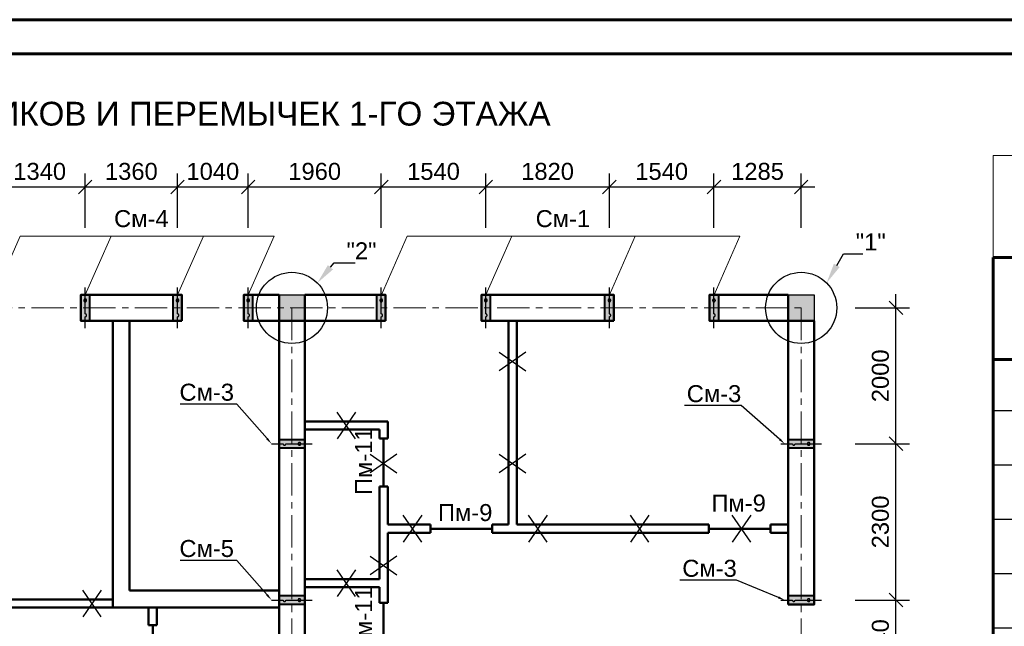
# Model space of a CAD drawing. Header units: millimetres. Extents: x 2063114 to 14983986, y -126020516 to 213791.
# Tile 473 of 656: x 2344007 to 2358508, y -747928 to -739001. Entities that reach past the tile are written whole.
import ezdxf
from ezdxf import colors
from ezdxf.entities.mleader import LeaderData, LeaderLine
from ezdxf.math import Vec2, Vec3

# ---------------------------------------------------------------- set-up
doc = ezdxf.new("R2010")
doc.units = ezdxf.units.MM
doc.linetypes.add('ACAD_ISO10W100', pattern=[18, 12, -3, 0, -3])
doc.linetypes.add('осевая', pattern=[50.8, 31.75, -6.35, 6.35, -6.35])
doc.layers.get('Defpoints').update_dxf_attribs({"color": 6, "lineweight": 35})
for name, color, linetype, lineweight in [('.', 7, 'Continuous', 15), ('_0', 7, 'Continuous', 20), ('РАЗМЕР АР', 150, 'Continuous', 20), ('сплошная_толстая', 7, 'Continuous', 50)]:
    doc.layers.add(name, color=color, linetype=linetype, lineweight=lineweight)
doc.layers.add('_print', color=6, linetype='Continuous', lineweight=60, plot=False)
for name, color, linetype in [('AC_OS', 1, 'ACAD_ISO10W100'), ('OBMER', 7, 'Continuous'), ('PDF _leader', 7, 'Continuous'), ('R_Dim', 94, 'Continuous'), ('пунктир', 1, 'ACAD_ISO10W100'), ('Размеры', 28, 'Continuous')]:
    doc.layers.add(name, color=color, linetype=linetype)
doc.styles.get("Standard").update_dxf_attribs({"font": 'arial.ttf'})
doc.dimstyles.new('STANDARD$0', dxfattribs={"dimtxt": 250, "dimasz": 200, "dimexe": 200, "dimexo": 300, "dimgap": 100, "dimtad": 1, "dimdec": 0, "dimzin": 1, "dimdsep": 46, "dimtxsty": 'Standard', "dimblk1": 'OBLIQUE', "dimblk2": 'OBLIQUE', "dimsah": 1, "dimcen": 2.5, "dimdle": 200, "dimadec": 0, "dimazin": 0, "dimtfac": 1, "dimtdec": 0, "dimtmove": 0, "dimatfit": 3, "dimldrblk": 'OBLIQUE', "dimfxl": 600, "dimfxlon": 1, "dimtolj": 1, "dimtzin": 1, "dimarcsym": 0})

# ---------------------------------------------------------------- blocks, each defined once
blk = doc.blocks.new('*U1590')
at = {"color": 0, "ltscale": 25}
blk.add_lwpolyline([(-59400, 42000), (0, 42000), (0, 0), (-59400, 0)], close=True, dxfattribs=at)
at = {"color": 0, "lineweight": 60, "ltscale": 25}
blk.add_lwpolyline([(-57400, 41500), (-500, 41500), (-500, 500), (-57400, 500)], close=True, dxfattribs=at)
blk = doc.blocks.new('*T2326')
at = {"color": 0, "lineweight": 60, "transparency": 16777216}
for p, q in [((0, -1500), (20950, -1500)), ((0, -1500), (0, -3000)), ((1500, -1500), (1500, -3000)), ((7500, -1500), (7500, -3000)), ((14500, -1500), (14500, -3000)), ((15500, -1500), (15500, -3000)), ((16500, -1500), (16500, -3000)), ((17700, -1500), (17700, -3000)), ((19200, -1500), (19200, -3000)), ((20950, -1500), (20950, -3000)), ((0, -3000), (20950, -3000)), ((0, -15750), (20950, -15750))]:
    blk.add_line(p, q, dxfattribs=at)
at = {"color": 0, "linetype": 'Continuous', "lineweight": 60, "transparency": 16777216}
for p, q in [((0, -3000), (0, -15750)), ((1500, -3000), (1500, -15750)), ((7500, -3000), (7500, -15750)), ((14500, -3000), (14500, -15750)), ((15500, -3000), (15500, -3750)), ((16500, -3000), (16500, -15750)), ((17700, -3000), (17700, -15750)), ((19200, -3000), (19200, -15750)), ((20950, -3000), (20950, -15750)), ((15500, -6150), (15500, -15750))]:
    blk.add_line(p, q, dxfattribs=at)
at = {"color": 0, "linetype": 'Continuous', "transparency": 16777216}
for p, q in [((0, -3750), (20950, -3750)), ((0, -4550), (20950, -4550)), ((0, -5350), (20950, -5350)), ((0, -6150), (15500, -6150)), ((16500, -6150), (20950, -6150)), ((0, -6950), (15500, -6950)), ((16500, -6950), (20950, -6950)), ((0, -7750), (20950, -7750)), ((0, -8550), (20950, -8550)), ((0, -9350), (20950, -9350)), ((0, -10150), (20950, -10150)), ((0, -10950), (20950, -10950)), ((14500, -11750), (20950, -11750)), ((1500, -12550), (7500, -12550)), ((14500, -12550), (20950, -12550)), ((1500, -13350), (7500, -13350)), ((14500, -13350), (20950, -13350)), ((14500, -14150), (20950, -14150))]:
    blk.add_line(p, q, dxfattribs=at)
at = {"color": 0, "linetype": 'ByBlock', "lineweight": -2, "transparency": 16777216}
for p, q in [((15500, -6150), (16500, -6150)), ((15500, -6950), (16500, -6950)), ((0, -11750), (14500, -11750)), ((0, -12550), (1500, -12550)), ((7500, -12550), (14500, -12550)), ((0, -13350), (1500, -13350)), ((7500, -13350), (14500, -13350)), ((0, -14150), (14500, -14150))]:
    blk.add_line(p, q, dxfattribs=at)
at = {"color": 0, "transparency": 16777216}
blk.add_line((0, -14950), (20950, -14950), dxfattribs=at)
at = {"layer": 'Defpoints', "color": 8, "linetype": 'ByBlock', "lineweight": 0, "transparency": 16777216}
for p, q in [((0, 0), (20950, 0)), ((0, 0), (0, -1500)), ((20950, 0), (20950, -1500))]:
    blk.add_line(p, q, dxfattribs=at)
at = {"color": 0, "linetype": 'Continuous', "transparency": 16777216}
for s, insert, char_height, width, attachment_point in [('{\\C256;СПЕЦИФИКАЦИЯ К СХЕМЕ РАСПОЛОЖЕНИЯ МОНОЛИТНЫХ КОНСТРУКЦИЙ}', (10475, -750), 350, 20650, 5), ('Кол.\\Pшт.\\P1эт.', (15000, -2250), 250, 700, 5), ('Кол.\\Pшт.\\P2эт.', (16000, -2250), 250, 700, 5), ('Кол.\\Pшт.\\P{\\T0.8;Всего}', (17100, -2250), 250, 900, 5), ('Масса\\Pед., кг.', (18450, -2250), 250, 1200, 5), ('Приме-\\Pчание', (20075, -2250), 250, 1450, 5), ('Поз.', (750, -2250), 250, 1200, 5), ('Обозначение', (4500, -2250), 250, 5700, 5), ('Наименование', (11000, -2250), 250, 6700, 5), ('{\\C256;МОНОЛИТНЫЕ СЕРДЕЧНИКИ}', (11000, -3375), 250, 6700, 5), ('См-1', (750, -4150), 250, 1200, 5), ('смотри лист КЖ 25', (4500, -4150), 250, 5700, 5), (' Сердечник монолитный См-1', (7650, -4150), 250, 6700, 4), ('26', (15500, -4150), 250, 1700, 5), ('26', (17100, -4150), 250, 900, 5), (' Сердечник монолитный См-2', (7650, -4950), 250, 6700, 4), ('См-2', (750, -4950), 250, 1200, 5), ('смотри лист КЖ 25', (4500, -4950), 250, 5700, 5), ('12', (15500, -4950), 250, 1700, 5), ('12', (17100, -4950), 250, 900, 5), ('См-3', (750, -5750), 250, 1200, 5), ('смотри лист КЖ 25', (4500, -5750), 250, 5700, 5), (' Сердечник монолитный См-3', (7650, -5750), 250, 6700, 4), ('22', (15500, -5750), 250, 1700, 5), ('22', (17100, -5750), 250, 900, 5), (' Сердечник монолитный См-4', (7650, -6550), 250, 6700, 4), ('См-4', (750, -6550), 250, 1200, 5), ('смотри лист КЖ 26', (4500, -6550), 250, 5700, 5), ('5', (15000, -6550), 250, 700, 5), ('5', (17100, -6550), 250, 900, 5), ('-', (16000, -6550), 250, 700, 5), ('См-5', (750, -7350), 250, 1200, 5), ('смотри лист КЖ 27', (4500, -7350), 250, 5700, 5), (' Сердечник монолитный См-5', (7650, -7350), 250, 6700, 4), ('3', (15000, -7350), 250, 700, 5), ('3', (17100, -7350), 250, 900, 5), ('-', (16000, -7350), 250, 700, 5), (' Сердечник монолитный См-6', (7650, -8150), 250, 6700, 4), ('См-6', (750, -8150), 250, 1200, 5), ('смотри лист КЖ 27', (4500, -8150), 250, 5700, 5), ('4', (16000, -8150), 250, 700, 5), ('4', (17100, -8150), 250, 900, 5), ('-', (15000, -8150), 250, 700, 5), ('См-7', (750, -8950), 250, 1200, 5), ('смотри лист КЖ 27', (4500, -8950), 250, 5700, 5), (' Сердечник монолитный См-7', (7650, -8950), 250, 6700, 4), ('6', (16000, -8950), 250, 700, 5), ('6', (17100, -8950), 250, 900, 5), ('-', (15000, -8950), 250, 700, 5), (' Сердечник монолитный См-8', (7650, -9750), 250, 6700, 4), ('См-8', (750, -9750), 250, 1200, 5), ('смотри лист КЖ 27', (4500, -9750), 250, 5700, 5), ('4', (15000, -9750), 250, 700, 5), ('4', (17100, -9750), 250, 900, 5), ('-', (16000, -9750), 250, 700, 5), ('См-9', (750, -10550), 250, 1200, 5), ('смотри лист КЖ 27', (4500, -10550), 250, 5700, 5), (' Сердечник монолитный См-9', (7650, -10550), 250, 6700, 4), ('2', (16000, -10550), 250, 700, 5), ('2', (17100, -10550), 250, 900, 5), ('-', (15000, -10550), 250, 700, 5), ('КЛАДКА СТЕН', (11000, -11350), 250, 6700, 5), ('смотри лист КЖ 14.....21', (4500, -12150), 250, 5700, 5), (' Наружные стены из жженого кирпича', (7650, -12150), 250, 6700, 4), ('{\\W0.9;\\T0.9;56.50}', (15000, -12150), 250, 700, 5), ('{\\W0.8;\\T0.95;65,20}', (16000, -12150), 250, 700, 5), ('{\\W0.9;\\T0.9;121.70}', (17100, -12150), 250, 900, 5), ('м³', (20075, -12150), 250, 1450, 5), ('{\\T0.95; Внутренние стены из жженого кирпича}', (7650, -12950), 250, 6700, 4), ('м³', (20075, -12950), 250, 1450, 5), ('смотри лист КЖ 14.....21', (4500, -12950), 250, 5700, 5), ('{\\W0.9;\\T0.9;46.60}', (15000, -12950), 250, 700, 5), ('{\\W0.9;\\T0.9;48.90}', (16000, -12950), 250, 700, 5), ('{\\T0.9;95.50}', (17100, -12950), 250, 900, 5), ('ГОРИЗОНТАЛЬНОЕ АРМИРОВАНИЕ СТЕН', (11000, -13750), 220, 6700, 5), ('СГ-1', (750, -14550), 250, 1200, 5), ('смотри лист КЖ 14.....21', (4500, -14550), 250, 5700, 5), (' Сетка СГ-1 (стены)           L=п.м.', (7650, -14550), 250, 6700, 4), ('{\\W0.7;\\T0.95;316.90}', (15000, -14550), 250, 700, 5), ('{\\W0.7;\\T0.95;387.60}', (16000, -14550), 250, 700, 5), ('{\\W0.9;\\T0.9;704,50}', (17100, -14550), 250, 900, 5), ('0,1634', (18450, -14550), 250, 1200, 5), ('кг/п.м.', (20075, -14550), 250, 1450, 5)]:
    blk.add_mtext(s, dxfattribs=dict(at, insert=insert, char_height=char_height, width=width, attachment_point=attachment_point))
blk = doc.blocks.new('Сердечник 1')
at = {"layer": 'AC_OS', "ltscale": 150}
h = blk.add_hatch(color=256, dxfattribs=at)
h.dxf.hatch_style = 1
h.paths.add_polyline_path([(769645, 403439), (769645, 403399, 1)])
h.paths.add_polyline_path([(769645, 403439, 1), (769645, 403399)])
h.paths.add_polyline_path([(769645, 403219, 1), (769645, 403179)])
h.paths.add_polyline_path([(769645, 403219), (769645, 403179, 1)])
at = {"layer": 'R_Dim', "ltscale": 150}
h = blk.add_hatch(color=256, dxfattribs=at)
h.dxf.hatch_style = 1
h.paths.add_polyline_path([(769710, 403499), (769580, 403499), (769580, 403119), (769710, 403119)])
at = {"layer": 'AC_OS', "ltscale": 150}
blk.add_lwpolyline([(769645, 403609), (769645, 403439, 1), (769645, 403399, 0.628963), (769645, 403399), (769645, 403219, 1.049731), (769645, 403179, 1), (769645, 403219), (769645, 403009)], format="xyb", dxfattribs=at)
at = {"layer": 'PDF _leader', "ltscale": 150}
blk.add_lwpolyline([(769580, 403499), (769710, 403499), (769710, 403119), (769580, 403119)], close=True, dxfattribs=at)
at = {"layer": 'Размеры', "lineweight": 40, "ltscale": 150}
blk.add_lwpolyline([(769580, 403499), (769710, 403499), (769710, 403119), (769580, 403119)], close=True, dxfattribs=at)
blk = doc.blocks.new('_Oblique')
at = {"color": 0, "linetype": 'ByBlock', "lineweight": -2}
blk.add_line((-0.5, -0.5), (0.5, 0.5), dxfattribs=at)
blk = doc.blocks.new('*D2262')
at = {"layer": 'Defpoints', "color": 0, "lineweight": 30, "transparency": 16777216}
for p in [(2355517, -747542), (2356912, -747542), (2355517, -748882)]:
    blk.add_point(p, dxfattribs=at)
at = {"layer": 'РАЗМЕР АР', "color": 0, "lineweight": -2, "transparency": 16777216}
for p, q in [((2356912, -749082), (2356912, -747342)), ((2356312, -747542), (2357112, -747542)), ((2356312, -748882), (2357112, -748882))]:
    blk.add_line(p, q, dxfattribs=at)
at = {"layer": 'РАЗМЕР АР', "color": 0, "lineweight": -2, "transparency": 16777216, "xscale": 200, "yscale": 200, "zscale": 200}
for p, rotation in [((2356912, -747542), 90), ((2356912, -748882), 270)]:
    blk.add_blockref('_Oblique', p, dxfattribs=dict(at, rotation=rotation))
at = {"layer": 'РАЗМЕР АР', "color": 0, "transparency": 16777216, "insert": (2356684, -748212), "char_height": 250, "attachment_point": 5, "rotation": 90}
blk.add_mtext('\\A1;1340', dxfattribs=at)
blk = doc.blocks.new('*D2263')
at = {"layer": 'Defpoints', "color": 0, "lineweight": 30, "transparency": 16777216}
for p in [(2355517, -745242), (2356912, -745242), (2355517, -747542)]:
    blk.add_point(p, dxfattribs=at)
at = {"layer": 'РАЗМЕР АР', "color": 0, "lineweight": -2, "transparency": 16777216}
for p, q in [((2356912, -747742), (2356912, -745042)), ((2356312, -745242), (2357112, -745242)), ((2356312, -747542), (2357112, -747542))]:
    blk.add_line(p, q, dxfattribs=at)
at = {"layer": 'РАЗМЕР АР', "color": 0, "lineweight": -2, "transparency": 16777216, "xscale": 200, "yscale": 200, "zscale": 200}
for p, rotation in [((2356912, -745242), 90), ((2356912, -747542), 270)]:
    blk.add_blockref('_Oblique', p, dxfattribs=dict(at, rotation=rotation))
at = {"layer": 'РАЗМЕР АР', "color": 0, "transparency": 16777216, "insert": (2356684, -746392), "char_height": 250, "attachment_point": 5, "rotation": 90}
blk.add_mtext('\\A1;2300', dxfattribs=at)
blk = doc.blocks.new('*D2798')
at = {"layer": 'Defpoints', "color": 0, "lineweight": 30, "transparency": 16777216}
for p in [(2355517, -743242), (2356912, -743242), (2355517, -745242)]:
    blk.add_point(p, dxfattribs=at)
at = {"layer": 'РАЗМЕР АР', "color": 0, "lineweight": -2, "transparency": 16777216}
for p, q in [((2356912, -745442), (2356912, -743042)), ((2356312, -743242), (2357112, -743242)), ((2356312, -745242), (2357112, -745242))]:
    blk.add_line(p, q, dxfattribs=at)
at = {"layer": 'РАЗМЕР АР', "color": 0, "lineweight": -2, "transparency": 16777216, "xscale": 200, "yscale": 200, "zscale": 200}
for p, rotation in [((2356912, -743242), 90), ((2356912, -745242), 270)]:
    blk.add_blockref('_Oblique', p, dxfattribs=dict(at, rotation=rotation))
at = {"layer": 'РАЗМЕР АР', "color": 0, "transparency": 16777216, "insert": (2356684, -744242), "char_height": 250, "attachment_point": 5, "rotation": 90}
blk.add_mtext('\\A1;2000', dxfattribs=at)
blk = doc.blocks.new('*D2808')
at = {"layer": 'Defpoints', "color": 0, "lineweight": 30, "transparency": 16777216}
for p in [(2344972, -741463), (2343632, -742942), (2344972, -742942)]:
    blk.add_point(p, dxfattribs=at)
at = {"layer": 'РАЗМЕР АР', "color": 0, "lineweight": -2, "transparency": 16777216}
for p, q in [((2343632, -742063), (2343632, -741263)), ((2344972, -742063), (2344972, -741263)), ((2343432, -741463), (2345172, -741463))]:
    blk.add_line(p, q, dxfattribs=at)
at = {"layer": 'РАЗМЕР АР', "color": 0, "lineweight": -2, "transparency": 16777216, "xscale": 200, "yscale": 200, "zscale": 200, "rotation": 180}
blk.add_blockref('_Oblique', (2343632, -741463), dxfattribs=at)
at = {"layer": 'РАЗМЕР АР', "color": 0, "lineweight": -2, "transparency": 16777216, "xscale": 200, "yscale": 200, "zscale": 200}
blk.add_blockref('_Oblique', (2344972, -741463), dxfattribs=at)
at = {"layer": 'РАЗМЕР АР', "color": 0, "transparency": 16777216, "insert": (2344302, -741235), "char_height": 250, "attachment_point": 5}
blk.add_mtext('\\A1;1340', dxfattribs=at)
blk = doc.blocks.new('*D2809')
at = {"layer": 'Defpoints', "color": 0, "lineweight": 30, "transparency": 16777216}
for p in [(2346332, -741463), (2344972, -742942), (2346332, -742942)]:
    blk.add_point(p, dxfattribs=at)
at = {"layer": 'РАЗМЕР АР', "color": 0, "lineweight": -2, "transparency": 16777216}
for p, q in [((2344972, -742063), (2344972, -741263)), ((2346332, -742063), (2346332, -741263)), ((2344772, -741463), (2346532, -741463))]:
    blk.add_line(p, q, dxfattribs=at)
at = {"layer": 'РАЗМЕР АР', "color": 0, "lineweight": -2, "transparency": 16777216, "xscale": 200, "yscale": 200, "zscale": 200, "rotation": 180}
blk.add_blockref('_Oblique', (2344972, -741463), dxfattribs=at)
at = {"layer": 'РАЗМЕР АР', "color": 0, "lineweight": -2, "transparency": 16777216, "xscale": 200, "yscale": 200, "zscale": 200}
blk.add_blockref('_Oblique', (2346332, -741463), dxfattribs=at)
at = {"layer": 'РАЗМЕР АР', "color": 0, "transparency": 16777216, "insert": (2345652, -741235), "char_height": 250, "attachment_point": 5}
blk.add_mtext('\\A1;1360', dxfattribs=at)
blk = doc.blocks.new('*D2810')
at = {"layer": 'Defpoints', "color": 0, "lineweight": 30, "transparency": 16777216}
for p in [(2347372, -741463), (2346332, -742942), (2347372, -742942)]:
    blk.add_point(p, dxfattribs=at)
at = {"layer": 'РАЗМЕР АР', "color": 0, "lineweight": -2, "transparency": 16777216}
for p, q in [((2346332, -742063), (2346332, -741263)), ((2347372, -742063), (2347372, -741263)), ((2346132, -741463), (2347572, -741463))]:
    blk.add_line(p, q, dxfattribs=at)
at = {"layer": 'РАЗМЕР АР', "color": 0, "lineweight": -2, "transparency": 16777216, "xscale": 200, "yscale": 200, "zscale": 200, "rotation": 180}
blk.add_blockref('_Oblique', (2346332, -741463), dxfattribs=at)
at = {"layer": 'РАЗМЕР АР', "color": 0, "lineweight": -2, "transparency": 16777216, "xscale": 200, "yscale": 200, "zscale": 200}
blk.add_blockref('_Oblique', (2347372, -741463), dxfattribs=at)
at = {"layer": 'РАЗМЕР АР', "color": 0, "transparency": 16777216, "insert": (2346852, -741235), "char_height": 250, "attachment_point": 5}
blk.add_mtext('\\A1;1040', dxfattribs=at)
blk = doc.blocks.new('*D2811')
at = {"layer": 'Defpoints', "color": 0, "lineweight": 30, "transparency": 16777216}
for p in [(2349332, -741463), (2347372, -742942), (2349332, -742942)]:
    blk.add_point(p, dxfattribs=at)
at = {"layer": 'РАЗМЕР АР', "color": 0, "lineweight": -2, "transparency": 16777216}
for p, q in [((2347372, -742063), (2347372, -741263)), ((2349332, -742063), (2349332, -741263)), ((2347172, -741463), (2349532, -741463))]:
    blk.add_line(p, q, dxfattribs=at)
at = {"layer": 'РАЗМЕР АР', "color": 0, "lineweight": -2, "transparency": 16777216, "xscale": 200, "yscale": 200, "zscale": 200, "rotation": 180}
blk.add_blockref('_Oblique', (2347372, -741463), dxfattribs=at)
at = {"layer": 'РАЗМЕР АР', "color": 0, "lineweight": -2, "transparency": 16777216, "xscale": 200, "yscale": 200, "zscale": 200}
blk.add_blockref('_Oblique', (2349332, -741463), dxfattribs=at)
at = {"layer": 'РАЗМЕР АР', "color": 0, "transparency": 16777216, "insert": (2348352, -741235), "char_height": 250, "attachment_point": 5}
blk.add_mtext('\\A1;1960', dxfattribs=at)
blk = doc.blocks.new('*D2812')
at = {"layer": 'Defpoints', "color": 0, "lineweight": 30, "transparency": 16777216}
for p in [(2350872, -741463), (2349332, -742942), (2350872, -742942)]:
    blk.add_point(p, dxfattribs=at)
at = {"layer": 'РАЗМЕР АР', "color": 0, "lineweight": -2, "transparency": 16777216}
for p, q in [((2349332, -742063), (2349332, -741263)), ((2350872, -742063), (2350872, -741263)), ((2349132, -741463), (2351072, -741463))]:
    blk.add_line(p, q, dxfattribs=at)
at = {"layer": 'РАЗМЕР АР', "color": 0, "lineweight": -2, "transparency": 16777216, "xscale": 200, "yscale": 200, "zscale": 200, "rotation": 180}
blk.add_blockref('_Oblique', (2349332, -741463), dxfattribs=at)
at = {"layer": 'РАЗМЕР АР', "color": 0, "lineweight": -2, "transparency": 16777216, "xscale": 200, "yscale": 200, "zscale": 200}
blk.add_blockref('_Oblique', (2350872, -741463), dxfattribs=at)
at = {"layer": 'РАЗМЕР АР', "color": 0, "transparency": 16777216, "insert": (2350102, -741235), "char_height": 250, "attachment_point": 5}
blk.add_mtext('\\A1;1540', dxfattribs=at)
blk = doc.blocks.new('*D2813')
at = {"layer": 'Defpoints', "color": 0, "lineweight": 30, "transparency": 16777216}
for p in [(2352692, -741463), (2350872, -742942), (2352692, -742942)]:
    blk.add_point(p, dxfattribs=at)
at = {"layer": 'РАЗМЕР АР', "color": 0, "lineweight": -2, "transparency": 16777216}
for p, q in [((2350872, -742063), (2350872, -741263)), ((2352692, -742063), (2352692, -741263)), ((2350672, -741463), (2352892, -741463))]:
    blk.add_line(p, q, dxfattribs=at)
at = {"layer": 'РАЗМЕР АР', "color": 0, "lineweight": -2, "transparency": 16777216, "xscale": 200, "yscale": 200, "zscale": 200, "rotation": 180}
blk.add_blockref('_Oblique', (2350872, -741463), dxfattribs=at)
at = {"layer": 'РАЗМЕР АР', "color": 0, "lineweight": -2, "transparency": 16777216, "xscale": 200, "yscale": 200, "zscale": 200}
blk.add_blockref('_Oblique', (2352692, -741463), dxfattribs=at)
at = {"layer": 'РАЗМЕР АР', "color": 0, "transparency": 16777216, "insert": (2351782, -741235), "char_height": 250, "attachment_point": 5}
blk.add_mtext('\\A1;1820', dxfattribs=at)
blk = doc.blocks.new('*D2814')
at = {"layer": 'Defpoints', "color": 0, "lineweight": 30, "transparency": 16777216}
for p in [(2354232, -741463), (2352692, -742942), (2354232, -742942)]:
    blk.add_point(p, dxfattribs=at)
at = {"layer": 'РАЗМЕР АР', "color": 0, "lineweight": -2, "transparency": 16777216}
for p, q in [((2352692, -742063), (2352692, -741263)), ((2354232, -742063), (2354232, -741263)), ((2352492, -741463), (2354432, -741463))]:
    blk.add_line(p, q, dxfattribs=at)
at = {"layer": 'РАЗМЕР АР', "color": 0, "lineweight": -2, "transparency": 16777216, "xscale": 200, "yscale": 200, "zscale": 200, "rotation": 180}
blk.add_blockref('_Oblique', (2352692, -741463), dxfattribs=at)
at = {"layer": 'РАЗМЕР АР', "color": 0, "lineweight": -2, "transparency": 16777216, "xscale": 200, "yscale": 200, "zscale": 200}
blk.add_blockref('_Oblique', (2354232, -741463), dxfattribs=at)
at = {"layer": 'РАЗМЕР АР', "color": 0, "transparency": 16777216, "insert": (2353462, -741235), "char_height": 250, "attachment_point": 5}
blk.add_mtext('\\A1;1540', dxfattribs=at)
blk = doc.blocks.new('*D2815')
at = {"layer": 'Defpoints', "color": 0, "lineweight": 30, "transparency": 16777216}
for p in [(2355517, -741463), (2354232, -742942), (2355517, -743242)]:
    blk.add_point(p, dxfattribs=at)
at = {"layer": 'РАЗМЕР АР', "color": 0, "lineweight": -2, "transparency": 16777216}
for p, q in [((2354232, -742063), (2354232, -741263)), ((2355517, -742063), (2355517, -741263)), ((2354032, -741463), (2355717, -741463))]:
    blk.add_line(p, q, dxfattribs=at)
at = {"layer": 'РАЗМЕР АР', "color": 0, "lineweight": -2, "transparency": 16777216, "xscale": 200, "yscale": 200, "zscale": 200, "rotation": 180}
blk.add_blockref('_Oblique', (2354232, -741463), dxfattribs=at)
at = {"layer": 'РАЗМЕР АР', "color": 0, "lineweight": -2, "transparency": 16777216, "xscale": 200, "yscale": 200, "zscale": 200}
blk.add_blockref('_Oblique', (2355517, -741463), dxfattribs=at)
at = {"layer": 'РАЗМЕР АР', "color": 0, "transparency": 16777216, "insert": (2354874, -741235), "char_height": 250, "attachment_point": 5}
blk.add_mtext('\\A1;1285', dxfattribs=at)
blk = doc.blocks.new('2222')
at = {"layer": 'сплошная_толстая', "color": 6, "lineweight": 30, "ltscale": 150}
for p, q in [((2384011, 356704), (2384405, 356431)), ((2384405, 356704), (2384011, 356431))]:
    blk.add_line(p, q, dxfattribs=at)

msp = doc.modelspace()

# ---------------------------------------------------------------- hatches: boundary and pattern name
at = {"ltscale": 150, "transparency": 33554687}
h = msp.add_hatch(color=256, dxfattribs=at)
h.dxf.hatch_style = 1
h.paths.add_polyline_path([(2348206.86693, -743052.19946), (2347826.86693, -743052.19946), (2347826.86693, -743432.19946), (2348206.86693, -743432.19946)])
h = msp.add_hatch(color=256, dxfattribs=at)
h.dxf.hatch_style = 1
h.paths.add_polyline_path([(2355706.86693, -743052.19946), (2355326.86693, -743052.19946), (2355326.86693, -743432.19946), (2355706.86693, -743432.19946)])

# ---------------------------------------------------------------- linework, layer by layer
at = {"ltscale": 150}
for points in [[(2347826.86693, -743052.19946), (2348206.86693, -743052.19946), (2348206.86693, -743432.19946), (2347826.86693, -743432.19946)], [(2355326.86693, -743052.19946), (2355706.86693, -743052.19946), (2355706.86693, -743432.19946), (2355326.86693, -743432.19946)]]:
    msp.add_lwpolyline(points, close=True, dxfattribs=at)
for centre in [(2348016.86693, -743242.19946), (2355516.86693, -743242.19946)]:
    msp.add_circle(centre, 523.8255, dxfattribs=at)
at = {"layer": '_0', "ltscale": 150}
for p, q in [((2343633.58994, -743052.19946), (2344013.08797, -742184.86709)), ((2344013.08797, -742184.86709), (2347753.08797, -742184.86709)), ((2344973.58995, -743052.19946), (2345353.08797, -742184.86709)), ((2346333.58994, -743052.19946), (2346713.08796, -742184.86709)), ((2347373.58994, -743052.19946), (2347753.08797, -742184.86709)), ((2349333.58994, -743052.19946), (2349713.08797, -742184.86709)), ((2350873.58994, -743052.19946), (2351253.08797, -742184.86709)), ((2352693.58994, -743052.19946), (2353073.08797, -742184.86709)), ((2354233.58994, -743052.19946), (2354613.08797, -742184.86709))]:
    msp.add_line(p, q, dxfattribs=at)
at = {"layer": '_0'}
msp.add_line((2349713.08797, -742184.86709), (2354613.08797, -742184.86709), dxfattribs=at)
at = {"layer": '_print', "ltscale": 100}
msp.add_lwpolyline([(2379792.08613, -781001.43901), (2320392.08613, -781001.43901), (2320392.08613, -739001.43901), (2379792.08613, -739001.43901)], close=True, dxfattribs=at)
at = {"layer": 'OBMER', "lineweight": 50, "ltscale": 150}
for p, q in [((2349366.86693, -745872.19947), (2349366.86693, -745162.19946)), ((2350056.7873, -746492.19946), (2350966.78731, -746492.19946)), ((2354156.86693, -746492.19946), (2355066.86693, -746492.19946)), ((2349366.86693, -748292.19947), (2349366.86693, -747582.19946)), ((2345966.86693, -748822.19946), (2345966.86693, -747912.19946))]:
    msp.add_line(p, q, dxfattribs=at)
at = {"layer": 'пунктир', "linetype": 'осевая', "lineweight": 9, "ltscale": 15}
for p, q in [((2327416.86693, -743242.19946), (2355516.86693, -743242.19946)), ((2348016.86693, -743242.19946), (2348016.86693, -762142.19946)), ((2355516.86693, -743242.19946), (2355516.86693, -762142.19946))]:
    msp.add_line(p, q, dxfattribs=at)
at = {"layer": 'сплошная_толстая', "ltscale": 150}
for p, q in [((2344906.86693, -743052.19946), (2346396.86692, -743052.19946)), ((2344906.86693, -743432.19946), (2344906.86693, -743052.19946)), ((2346396.86692, -743432.19946), (2346396.86692, -743052.19946)), ((2347306.86693, -743052.19946), (2347826.86693, -743052.19946)), ((2347306.86693, -743432.19946), (2347306.86693, -743052.19946)), ((2347826.86693, -743432.19946), (2347826.86693, -743052.19946)), ((2348206.86693, -743432.19946), (2348206.86693, -743052.19946)), ((2348206.86693, -743052.19946), (2349396.86693, -743052.19946)), ((2349396.86693, -743432.19946), (2349396.86693, -743052.19946)), ((2350806.86693, -743052.19946), (2352756.86693, -743052.19946)), ((2350806.86693, -743432.19946), (2350806.86693, -743052.19946)), ((2352756.86693, -743432.19946), (2352756.86693, -743052.19946)), ((2354166.86693, -743052.19946), (2355326.86693, -743052.19946)), ((2354166.86693, -743432.19946), (2354166.86693, -743052.19946)), ((2355326.86693, -743432.19946), (2355326.86693, -743052.19946)), ((2346396.86692, -743432.19946), (2344906.86693, -743432.19946)), ((2345376.86693, -747652.19946), (2345376.86693, -743432.19946)), ((2345626.86693, -747402.19946), (2345626.86693, -743432.19946)), ((2347826.86693, -743432.19946), (2347306.86693, -743432.19946)), ((2347826.86693, -749352.19946), (2347826.86693, -743432.19946)), ((2347826.86693, -743432.19946), (2348206.86693, -743432.19946)), ((2348206.86693, -749352.19946), (2348206.86693, -743432.19946)), ((2349396.86693, -743432.19946), (2348206.86693, -743432.19946)), ((2352756.86693, -743432.19946), (2350806.86693, -743432.19946)), ((2351206.86693, -746432.19946), (2351206.86693, -743432.19946)), ((2351326.86693, -746432.19946), (2351326.86693, -743432.19946)), ((2355326.86693, -743432.19946), (2354166.86693, -743432.19946)), ((2355326.86693, -747607.19946), (2355326.86693, -743432.19946)), ((2355326.86693, -743432.19946), (2355706.86693, -743432.19946)), ((2355706.86693, -747607.19946), (2355706.86693, -743432.19946)), ((2348206.86693, -744912.19946), (2349426.86693, -744912.19946)), ((2348206.86693, -745032.19946), (2349306.86693, -745032.19946)), ((2349306.86693, -745162.19946), (2349306.86693, -745032.19946)), ((2349426.86693, -745162.19946), (2349426.86693, -744912.19946)), ((2349306.86693, -745162.19946), (2349426.86693, -745162.19946)), ((2349306.86693, -747232.19946), (2349306.86693, -745872.19947)), ((2349306.86693, -745872.19947), (2349426.86693, -745872.19947)), ((2349426.86693, -746432.19946), (2349426.86693, -745872.19947)), ((2349426.86693, -746432.19946), (2350056.7873, -746432.19946)), ((2350056.7873, -746552.19946), (2350056.7873, -746432.19946)), ((2350966.78731, -746432.19946), (2351206.86693, -746432.19946)), ((2350966.78731, -746552.19946), (2350966.78731, -746432.19946)), ((2351326.86693, -746432.19946), (2354156.86693, -746432.19946)), ((2354156.86693, -746552.19946), (2354156.86693, -746432.19946)), ((2355066.86693, -746432.19946), (2355326.86693, -746432.19946)), ((2355066.86693, -746552.19946), (2355066.86693, -746432.19946)), ((2349426.86693, -746552.19946), (2350056.7873, -746552.19946)), ((2349426.86693, -747582.19946), (2349426.86693, -746552.19946)), ((2350966.78731, -746552.19946), (2354156.86693, -746552.19946)), ((2355066.86693, -746552.19946), (2355326.86693, -746552.19946)), ((2348206.86693, -747232.19946), (2349306.86693, -747232.19946)), ((2348206.86693, -747352.19946), (2349306.86693, -747352.19946)), ((2349306.86693, -747582.19946), (2349306.86693, -747352.19946)), ((2345626.86693, -747402.19946), (2347826.86693, -747402.19946)), ((2340206.86693, -747532.19946), (2345376.86693, -747532.19946)), ((2342826.86693, -747652.19946), (2347826.86693, -747652.19946)), ((2345906.86693, -747912.19946), (2345906.86693, -747652.19946)), ((2346026.86693, -747912.19946), (2346026.86693, -747652.19946)), ((2349306.86693, -747582.19946), (2349426.86693, -747582.19946)), ((2355706.86693, -747607.19946), (2355326.86693, -747607.19946)), ((2346026.86693, -747912.19946), (2345906.86693, -747912.19946))]:
    msp.add_line(p, q, dxfattribs=at)

# ---------------------------------------------------------------- block references
for name, p in [('*U1590', (2379792.08613, -781001.43901)), ('*T2326', (2358342.08613, -741001.43901))]:
    msp.add_blockref(name, p)
at = {"layer": 'Размеры'}
for name, p, rotation in [('Сердечник 1', (3114616.94343, -339932.788), 179.9999999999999), ('Сердечник 1', (3115976.94342, -339932.788), 179.9999999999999), ('Сердечник 1', (3117016.94343, -339932.788), 179.9999999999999), ('Сердечник 1', (3118976.94343, -339932.788), 179.9999999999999), ('Сердечник 1', (3120516.94343, -339932.788), 179.9999999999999), ('Сердечник 1', (3122336.94343, -339932.788), 179.9999999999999), ('Сердечник 1', (3123876.94343, -339932.788), 179.9999999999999), ('2222', (1992249.76471, 1639236.16912), 270), ('Сердечник 1', (2751326.27839, -1514887.27596), 89.99999999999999), ('Сердечник 1', (2758826.27839, -1514887.27596), 89.99999999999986), ('2222', (1993223.97153, 1637716.16912), 270), ('2222', (1995070.67407, 1637716.16912), 270), ('2222', (1996570.67407, 1637716.16912), 270), ('2222', (1998070.67407, 1637716.16912), 270), ('2222', (1992249.76471, 1636916.16912), 270), ('2222', (1988503.97153, 1636616.16912), 270), ('Сердечник 1', (2751326.27839, -1517187.27596), 89.99999999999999), ('Сердечник 1', (2758826.27839, -1517187.27596), 89.99999999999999)]:
    msp.add_blockref(name, p, dxfattribs=dict(at, rotation=rotation))
for p in [(-32941.50165, -1100599.30168), (-34841.50165, -1102099.30168), (-32941.50165, -1102099.30168), (-34841.50165, -1103599.30168)]:
    msp.add_blockref('2222', p, dxfattribs=at)

# ---------------------------------------------------------------- texts
at = {"layer": '.', "ltscale": 100, "char_height": 250, "width": 702.5, "attachment_point": 4}
for s, insert in [('См-4', (2345397.16805, -741930.61773)), ('См-1', (2351606.17637, -741930.61773)), ('Пм-9', (2354194.96838, -746116.62942)), ('Пм-9', (2350167.63469, -746255.96962))]:
    msp.add_mtext(s, dxfattribs=dict(at, insert=insert))
at = {"layer": '.', "ltscale": 100, "char_height": 250, "width": 702.5, "attachment_point": 4, "rotation": 90}
for insert in [(2349072.28693, -745996.55102), (2349072.28693, -748336.43746)]:
    msp.add_mtext('Пм-11', dxfattribs=dict(at, insert=insert))
at = {"ltscale": 100, "insert": (2331672.51151, -740435.0057), "char_height": 350, "width": 20764.8880716, "attachment_point": 4}
msp.add_mtext('ПЛАН РАСПОЛОЖЕНИЯ МОНОЛИТНЫХ СЕРДЕЧНИКОВ И ПЕРЕМЫЧЕК 1-ГО ЭТАЖА', dxfattribs=at)

# ---------------------------------------------------------------- dimensions: what is measured, and where the dimension line sits
at = {"layer": 'РАЗМЕР АР'}
for base, p1, p2, picture, middle in [((2344971.86693, -741463.06154), (2343631.86693, -742942.19946), (2344971.86693, -742942.19946), '*D2808', (2344301.86693, -741235.33303)), ((2346331.86692, -741463.06154), (2344971.86693, -742942.19946), (2346331.86692, -742942.19946), '*D2809', (2345651.86693, -741235.33303)), ((2347371.86693, -741463.06154), (2346331.86692, -742942.19946), (2347371.86693, -742942.19946), '*D2810', (2346851.86692, -741235.4183)), ((2349331.86693, -741463.06154), (2347371.86693, -742942.19946), (2349331.86693, -742942.19946), '*D2811', (2348351.86693, -741235.4183)), ((2350871.86693, -741463.06154), (2349331.86693, -742942.19946), (2350871.86693, -742942.19946), '*D2812', (2350101.86693, -741235.4183)), ((2352691.86693, -741463.06154), (2350871.86693, -742942.19946), (2352691.86693, -742942.19946), '*D2813', (2351781.86693, -741235.4183)), ((2354231.86693, -741463.06154), (2352691.86693, -742942.19946), (2354231.86693, -742942.19946), '*D2814', (2353461.86693, -741235.4183)), ((2355516.86693, -741463.06154), (2354231.86693, -742942.19946), (2355516.86693, -743242.19946), '*D2815', (2354874.36693, -741235.4183))]:
    dim = msp.add_linear_dim(base=base, p1=p1, p2=p2, dimstyle='STANDARD$0', override={"dimtmove": 1}, dxfattribs=at)
    dim.commit()
    dim.dimension.update_dxf_attribs({"geometry": picture, "text_midpoint": middle})
for base, p1, p2, picture, middle in [((2356911.95173, -743242.19946), (2355516.86693, -745242.19946), (2355516.86693, -743242.19946), '*D2798', (2356684.30849, -744242.19946)), ((2356911.95173, -745242.19946), (2355516.86693, -747542.19946), (2355516.86693, -745242.19946), '*D2263', (2356684.22322, -746392.19946)), ((2356911.95173, -747542.19946), (2355516.86693, -748882.19947), (2355516.86693, -747542.19946), '*D2262', (2356684.22322, -748212.19946))]:
    dim = msp.add_linear_dim(base=base, p1=p1, p2=p2, angle=90, dimstyle='STANDARD$0', override={"dimtmove": 1}, dxfattribs=at)
    dim.commit()
    dim.dimension.update_dxf_attribs({"geometry": picture, "text_midpoint": middle})

# ---------------------------------------------------------------- leaders
ml = msp.add_multileader_mtext('Standard')
ml.set_content('"1"', color=256)
ml.set_leader_properties(color=256, linetype='ByLayer', lineweight=-1)
ml.build(insert=Vec2(0, 0))
ml.multileader.update_dxf_attribs({"text_left_attachment_type": 6, "text_right_attachment_type": 6, "dogleg_length": 0.36, "arrow_head_size": 300})
ctx = ml.context
ctx.base_point, ctx.char_height, ctx.arrow_head_size, ctx.landing_gap_size, ctx.plane_origin = Vec3(2356259.64637, -742446.87793), 250, 300, 60.75, Vec3(2355979.71071, -743144.1375)
ctx.left_attachment, ctx.right_attachment = 6, 6
notes = []
notes.append((ctx, [(1, (1, 1, 0), (2356139.86915, -742446.87793), (1, 0), 119.77721, [(0, [(2355890.98486, -742875.55396)], 0, [])])]))
ctx.mtext.insert, ctx.mtext.rotation, ctx.mtext.width, ctx.mtext.defined_height, ctx.mtext.flow_direction = Vec3(2356320.39637, -742146.87793), 6.2831853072, 102.5, 249.16236, 5
ml = msp.add_multileader_mtext('Standard')
ml.set_content('"2"', color=256)
ml.set_leader_properties(color=256, linetype='ByLayer', lineweight=-1)
ml.build(insert=Vec2(0, 0))
ml.multileader.update_dxf_attribs({"text_left_attachment_type": 6, "text_right_attachment_type": 6, "dogleg_length": 0.36, "arrow_head_size": 300})
ctx = ml.context
ctx.base_point, ctx.char_height, ctx.arrow_head_size, ctx.landing_gap_size, ctx.plane_origin, ctx.plane_x_axis, ctx.plane_y_axis = Vec3(2348759.64637, -742577.81424), 250, 300, 60.75, Vec3(2348479.71071, -743144.13748), Vec3(1, 0.0000000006), Vec3(-0.0000000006, 1)
ctx.left_attachment, ctx.right_attachment = 6, 6
notes.append((ctx, [(1, (1, 1, 0), (2348639.86915, -742577.81424), (1, 0.0000000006), 119.77721, [(0, [(2348390.98486, -742875.55393)], 0, [])])]))
ctx.mtext.insert, ctx.mtext.text_direction, ctx.mtext.rotation, ctx.mtext.width, ctx.mtext.defined_height, ctx.mtext.flow_direction = Vec3(2348820.39637, -742277.81424), Vec3(1, 0.0000000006), 0.0000000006, 127.4991958, 118.22602, 5
ml = msp.add_multileader_mtext('Standard')
ml.set_content('См-3', color=256)
ml.set_leader_properties(color=256, linetype='ByLayer', lineweight=-1)
ml.build(insert=Vec2(0, 0))
ml.multileader.update_dxf_attribs({"has_dogleg": 0, "text_left_attachment_type": 6, "text_right_attachment_type": 6, "dogleg_length": 0.36, "arrow_head_size": 100})
ctx = ml.context
ctx.base_point, ctx.char_height, ctx.arrow_head_size, ctx.landing_gap_size, ctx.plane_origin = Vec3(2346316.46915, -744657.99831), 250, 100, 60.75, Vec3(2363990.94314, -748738.993)
ctx.left_attachment, ctx.right_attachment, ctx.text_align_type = 6, 6, 1
notes.append((ctx, [(0, (1, 1, 0), (2347207.94034, -744657.99831), (-1, 0), 0.36, [(2, [(2347716.86693, -745242.19946)], 0, [])])]))
ctx.mtext.insert, ctx.mtext.width, ctx.mtext.alignment, ctx.mtext.flow_direction = Vec3(2346762.02474, -744357.99831), 1109.9507956, 2, 5
ml = msp.add_multileader_mtext('Standard')
ml.set_content('См-3', color=256)
ml.set_leader_properties(color=256, linetype='ByLayer', lineweight=-1)
ml.build(insert=Vec2(0, 0))
ml.multileader.update_dxf_attribs({"has_dogleg": 0, "text_left_attachment_type": 6, "text_right_attachment_type": 6, "dogleg_length": 0.36, "arrow_head_size": 100})
ctx = ml.context
ctx.base_point, ctx.char_height, ctx.arrow_head_size, ctx.landing_gap_size, ctx.plane_origin = Vec3(2353740.0899, -744679.36397), 250, 100, 60.75, Vec3(2339600.83568, -748549.93947)
ctx.left_attachment, ctx.right_attachment, ctx.text_align_type = 6, 6, 1
notes.append((ctx, [(1, (1, 1, 0), (2354631.56109, -744679.36397), (-1, 0), 0.36, [(2, [(2355274.91189, -745242.19946)], 0, [])])]))
ctx.mtext.insert, ctx.mtext.rotation, ctx.mtext.width, ctx.mtext.alignment, ctx.mtext.flow_direction = Vec3(2354232.95109, -744379.36397), 6.2831853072, 1109.9507956, 2, 5
ml = msp.add_multileader_mtext('Standard')
ml.set_content('См-5', color=256)
ml.set_leader_properties(color=256, linetype='ByLayer', lineweight=-1)
ml.build(insert=Vec2(0, 0))
ml.multileader.update_dxf_attribs({"has_dogleg": 0, "text_left_attachment_type": 6, "text_right_attachment_type": 6, "dogleg_length": 0.36, "arrow_head_size": 100})
ctx = ml.context
ctx.base_point, ctx.char_height, ctx.arrow_head_size, ctx.landing_gap_size, ctx.plane_origin = Vec3(2346314.5933, -746957.99831), 250, 100, 60.75, Vec3(2363990.94314, -751038.993)
ctx.left_attachment, ctx.right_attachment, ctx.text_align_type = 6, 6, 1
notes.append((ctx, [(0, (1, 1, 0), (2347207.94034, -746957.99831), (-1, 0), 0.36, [(2, [(2347716.86693, -747542.19946)], 0, [])])]))
ctx.mtext.insert, ctx.mtext.width, ctx.mtext.alignment, ctx.mtext.flow_direction = Vec3(2346761.08682, -746657.99831), 1109.9507956, 2, 5
ml = msp.add_multileader_mtext('Standard')
ml.set_content('См-3', color=256)
ml.set_leader_properties(color=256, linetype='ByLayer', lineweight=-1)
ml.build(insert=Vec2(0, 0))
ml.multileader.update_dxf_attribs({"has_dogleg": 0, "text_left_attachment_type": 6, "text_right_attachment_type": 6, "dogleg_length": 0.36, "arrow_head_size": 100})
ctx = ml.context
ctx.base_point, ctx.char_height, ctx.arrow_head_size, ctx.landing_gap_size, ctx.plane_origin = Vec3(2353673.99904, -747249.5901), 250, 100, 60.75, Vec3(2339600.83568, -750849.93947)
ctx.left_attachment, ctx.right_attachment, ctx.text_align_type = 6, 6, 1
notes.append((ctx, [(1, (1, 1, 0), (2354565.47023, -747249.5901), (-1, 0), 0.36, [(2, [(2355274.91189, -747542.19946)], 0, [])])]))
ctx.mtext.insert, ctx.mtext.rotation, ctx.mtext.width, ctx.mtext.alignment, ctx.mtext.flow_direction = Vec3(2354166.86023, -746949.5901), 6.2831853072, 1109.9507956, 2, 5
for ctx, leaders in notes:
    for number, flags, end, landing, length, lines in leaders:
        leader = LeaderData()
        leader.index, (leader.has_last_leader_line, leader.has_dogleg_vector, leader.attachment_direction) = number, flags
        leader.last_leader_point, leader.dogleg_vector, leader.dogleg_length = Vec3(end), Vec3(landing), length
        for number, points, colour, breaks in lines:
            line = LeaderLine()
            line.index, line.vertices, line.color, line.breaks = number, Vec3.list(points), colors.encode_raw_color(colour), breaks
            leader.lines.append(line)
        ctx.leaders.append(leader)

doc.saveas('drawing.dxf')
